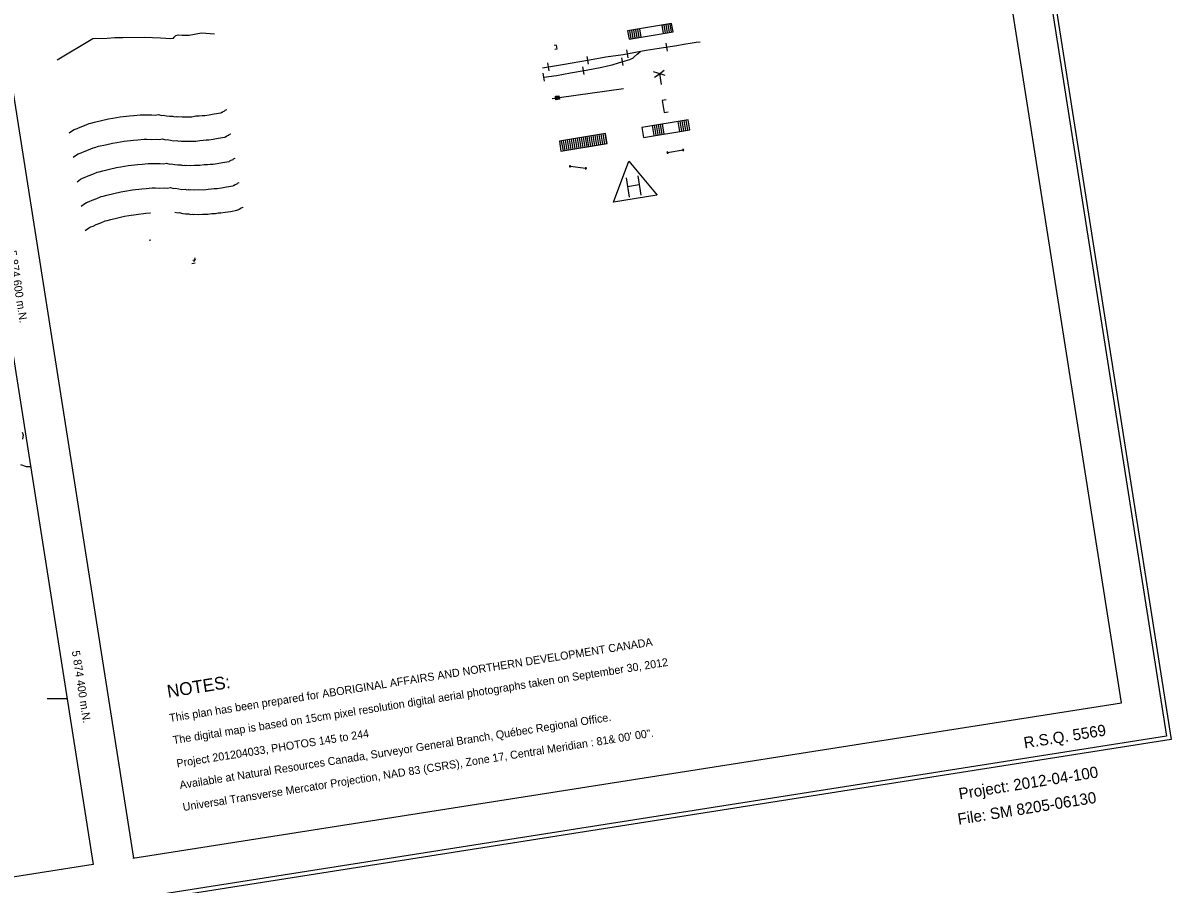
# Model space of a CAD drawing. Extents: x 643342 to 646936, y 5873857 to 5876103.
# Drawn here: x 646362 to 646936, y 5874308 to 5874738 of the extents above; entities that cross this region are included whole.
import ezdxf

# ---------------------------------------------------------------- set-up
doc = ezdxf.new("R2010")
doc.units = 0
for name, color, linetype in [('Niveau 1', 7, 'Continuous'), ('Niveau 15', 7, 'Continuous'), ('Niveau 2', 7, 'Continuous'), ('Niveau 22', 7, 'Continuous'), ('Niveau 23', 7, 'Continuous'), ('Niveau 25', 7, 'Continuous'), ('Niveau 26', 7, 'Continuous'), ('Niveau 3', 7, 'Continuous'), ('Niveau 37', 7, 'Continuous'), ('Niveau 4', 7, 'Continuous'), ('Niveau 60', 7, 'Continuous'), ('Niveau 61', 7, 'Continuous'), ('Niveau 63', 7, 'Continuous')]:
    doc.layers.add(name, color=color, linetype=linetype)

msp = doc.modelspace()

# ---------------------------------------------------------------- linework, layer by layer
at = {"layer": 'Niveau 1'}
for points in [[(646385.37, 5874682.76), (646387.08, 5874683.93), (646387.95, 5874684.53), (646389.32, 5874684.96), (646390.87, 5874685.69), (646393.12, 5874686.51), (646395.35, 5874687.55), (646396.3, 5874687.72), (646398.11, 5874688.22), (646401.57, 5874689.04), (646405.06, 5874689.83), (646407.15, 5874690.18), (646410.89, 5874690.8), (646415.58, 5874691.35), (646417.73, 5874691.5), (646420.8, 5874691.77), (646422.24, 5874691.78), (646424.63, 5874691.72), (646426.78, 5874691.87), (646428.5, 5874691.67), (646429.89, 5874691.91), (646431.64, 5874691.52), (646432.31, 5874691.64), (646434.07, 5874691.24), (646435.54, 5874691.06), (646437.23, 5874691.11), (646438.02, 5874690.78), (646438.94, 5874690.94), (646439.44, 5874690.79), (646440.12, 5874690.91), (646441.84, 5874690.74), (646443.98, 5874690.88), (646446.61, 5874690.87), (646448.7, 5874691.22), (646450.38, 5874691.25), (646451.79, 5874691.47), (646453.22, 5874691.49), (646455.32, 5874691.85), (646457.9, 5874692.26), (646461.16, 5874692.8), (646461.6, 5874693.1), (646462.05, 5874693.17), (646462.26, 5874693.46), (646463.14, 5874693.82), (646463.33, 5874694.08), (646464.24, 5874694.45), (646464.24, 5874694.45)], [(646387.37, 5874670.58), (646389.1, 5874671.77), (646389.96, 5874672.35), (646391.32, 5874672.8), (646392.89, 5874673.49), (646395.13, 5874674.34), (646397.35, 5874675.39), (646398.3, 5874675.53), (646400.13, 5874676.07), (646403.6, 5874676.86), (646407.08, 5874677.66), (646409.16, 5874678.01), (646412.9, 5874678.62), (646417.58, 5874679.16), (646419.75, 5874679.3), (646422.8, 5874679.59), (646424.25, 5874679.61), (646426.65, 5874679.56), (646428.79, 5874679.7), (646430.5, 5874679.5), (646431.91, 5874679.73), (646433.65, 5874679.35), (646434.35, 5874679.47), (646436.09, 5874679.08), (646437.56, 5874678.89), (646439.22, 5874678.92), (646440.01, 5874678.6), (646440.93, 5874678.76), (646441.46, 5874678.63), (646442.13, 5874678.73), (646443.84, 5874678.57), (646445.99, 5874678.7), (646448.63, 5874678.68), (646450.72, 5874679.04), (646452.39, 5874679.08), (646453.78, 5874679.3), (646455.23, 5874679.32), (646457.33, 5874679.66), (646459.9, 5874680.08), (646463.18, 5874680.64), (646463.61, 5874680.92), (646464.07, 5874680.99), (646464.25, 5874681.28), (646465.14, 5874681.65), (646465.37, 5874681.9), (646466.25, 5874682.29), (646466.25, 5874682.29)], [(646438.17, 5874643.17), (646439.69, 5874642.82), (646440.37, 5874642.95), (646442.12, 5874642.56), (646443.58, 5874642.37), (646445.27, 5874642.4), (646446.05, 5874642.07), (646446.98, 5874642.23), (646447.49, 5874642.09), (646448.16, 5874642.21), (646449.89, 5874642.04), (646452.02, 5874642.17), (646454.67, 5874642.18), (646456.75, 5874642.51), (646458.43, 5874642.53), (646459.83, 5874642.78), (646461.26, 5874642.8), (646463.37, 5874643.15), (646465.94, 5874643.56), (646469.21, 5874644.1), (646469.64, 5874644.4), (646470.1, 5874644.47), (646470.29, 5874644.76), (646471.18, 5874645.13), (646471.4, 5874645.38), (646472.3, 5874645.76), (646472.3, 5874645.76)], [(646393.4, 5874634.06), (646395.12, 5874635.24), (646396.01, 5874635.82), (646397.37, 5874636.27), (646398.93, 5874636.97), (646401.19, 5874637.82), (646403.4, 5874638.86), (646404.36, 5874639.01), (646406.16, 5874639.54), (646409.64, 5874640.35), (646413.12, 5874641.13), (646415.2, 5874641.48), (646418.95, 5874642.09), (646423.64, 5874642.65), (646425.79, 5874642.78), (646426.03, 5874642.81)]]:
    msp.add_lwpolyline(points, dxfattribs=at)
at = {"layer": 'Niveau 15'}
for p, q in [((646684.35, 5874672.94), (646692.19, 5874674.24)), ((646635.66, 5874666.09), (646643.51, 5874665.11))]:
    msp.add_line(p, q, dxfattribs=at)
for points in [[(646691.95, 5874673.94), (646692.48, 5874674.02), (646692.4, 5874674.55), (646691.87, 5874674.44)], [(646684.14, 5874672.64), (646684.66, 5874672.71), (646684.57, 5874673.24), (646684.06, 5874673.15)], [(646635.35, 5874665.85), (646635.87, 5874665.77), (646635.95, 5874666.32), (646635.44, 5874666.38)], [(646643.22, 5874664.86), (646643.74, 5874664.81), (646643.8, 5874665.34), (646643.29, 5874665.38)]]:
    msp.add_lwpolyline(points, close=True, dxfattribs=at)
at = {"layer": 'Niveau 2'}
for points in [[(646389.4, 5874658.41), (646391.12, 5874659.6), (646392, 5874660.18), (646393.36, 5874660.62), (646394.93, 5874661.35), (646397.18, 5874662.19), (646399.4, 5874663.21), (646400.33, 5874663.38), (646402.17, 5874663.9), (646405.63, 5874664.71), (646409.11, 5874665.5), (646411.21, 5874665.85), (646414.96, 5874666.47), (646419.65, 5874667.02), (646421.8, 5874667.17), (646424.87, 5874667.46), (646426.29, 5874667.46), (646428.71, 5874667.42), (646430.85, 5874667.55), (646432.56, 5874667.37), (646433.96, 5874667.6), (646435.71, 5874667.23), (646436.4, 5874667.33), (646438.15, 5874666.95), (646439.63, 5874666.76), (646441.29, 5874666.81), (646442.08, 5874666.48), (646443, 5874666.63), (646443.52, 5874666.51), (646444.2, 5874666.61), (646445.92, 5874666.45), (646448.06, 5874666.58), (646450.71, 5874666.58), (646452.79, 5874666.92), (646454.49, 5874666.95), (646455.89, 5874667.18), (646457.32, 5874667.2), (646459.42, 5874667.56), (646461.98, 5874667.98), (646465.26, 5874668.52), (646465.7, 5874668.81), (646466.15, 5874668.91), (646466.34, 5874669.17), (646467.26, 5874669.56), (646467.46, 5874669.81), (646468.36, 5874670.17), (646468.36, 5874670.17)], [(646391.43, 5874646.26), (646393.15, 5874647.43), (646394.02, 5874648.02), (646395.38, 5874648.45), (646396.96, 5874649.17), (646399.2, 5874650), (646401.41, 5874651.05), (646402.37, 5874651.2), (646404.18, 5874651.74), (646407.66, 5874652.54), (646411.14, 5874653.33), (646413.22, 5874653.68), (646416.97, 5874654.29), (646421.66, 5874654.84), (646423.81, 5874654.97), (646426.89, 5874655.27), (646428.33, 5874655.29), (646430.73, 5874655.25), (646432.87, 5874655.39), (646434.59, 5874655.21), (646435.98, 5874655.43), (646437.73, 5874655.06), (646438.42, 5874655.17), (646440.17, 5874654.79), (646441.64, 5874654.58), (646443.32, 5874654.61), (646444.11, 5874654.32), (646445.03, 5874654.48), (646445.54, 5874654.32), (646446.23, 5874654.44), (646447.94, 5874654.27), (646450.08, 5874654.42), (646452.72, 5874654.39), (646454.81, 5874654.74), (646456.49, 5874654.78), (646457.89, 5874655.01), (646459.34, 5874655.03), (646461.44, 5874655.38), (646464.01, 5874655.82), (646467.28, 5874656.35), (646467.73, 5874656.65), (646468.17, 5874656.73), (646468.37, 5874657), (646469.26, 5874657.38), (646469.46, 5874657.63), (646470.37, 5874658), (646470.37, 5874658)]]:
    msp.add_lwpolyline(points, dxfattribs=at)
at = {"layer": 'Niveau 22'}
for p, q in [((646677.68, 5874681.41), (646676.85, 5874686.41)), ((646678.67, 5874681.58), (646677.85, 5874686.57)), ((646679.65, 5874681.74), (646678.82, 5874686.74)), ((646680.65, 5874681.9), (646679.82, 5874686.89)), ((646681.63, 5874682.06), (646680.8, 5874687.06)), ((646682.62, 5874682.23), (646681.78, 5874687.21)), ((646690.51, 5874683.53), (646689.67, 5874688.53)), ((646691.49, 5874683.7), (646690.66, 5874688.68)), ((646692.47, 5874683.85), (646691.65, 5874688.86)), ((646693.46, 5874684.01), (646692.64, 5874689.01)), ((646694.45, 5874684.17), (646693.62, 5874689.17)), ((646634.25, 5874679.35), (646635.07, 5874674.39)), ((646635.23, 5874679.52), (646636.06, 5874674.55)), ((646636.23, 5874679.68), (646637.04, 5874674.72)), ((646637.21, 5874679.84), (646638.03, 5874674.87)), ((646638.2, 5874680), (646639.02, 5874675.04)), ((646639.18, 5874680.18), (646640.01, 5874675.21)), ((646640.16, 5874680.34), (646640.98, 5874675.37)), ((646641.15, 5874680.5), (646641.97, 5874675.54)), ((646642.14, 5874680.67), (646642.96, 5874675.7)), ((646643.12, 5874680.82), (646643.95, 5874675.85)), ((646644.11, 5874680.99), (646644.94, 5874676.02)), ((646645.1, 5874681.16), (646645.93, 5874676.17)), ((646646.08, 5874681.32), (646646.89, 5874676.35)), ((646647.06, 5874681.48), (646647.89, 5874676.52)), ((646648.05, 5874681.63), (646648.88, 5874676.66)), ((646649.03, 5874681.81), (646649.86, 5874676.83)), ((646650.02, 5874681.96), (646650.85, 5874677)), ((646651.02, 5874682.13), (646651.84, 5874677.15)), ((646651.99, 5874682.29), (646652.82, 5874677.33)), ((646652.98, 5874682.46), (646653.8, 5874677.47)), ((646631.28, 5874678.87), (646632.13, 5874673.89)), ((646632.26, 5874679.02), (646633.11, 5874674.06)), ((646633.27, 5874679.19), (646634.09, 5874674.21))]:
    msp.add_line(p, q, dxfattribs=at)
for points in [[(646672.38, 5874680.53), (646695.44, 5874684.35), (646694.6, 5874689.34), (646671.56, 5874685.5), (646672.38, 5874680.53)], [(646631.12, 5874673.72), (646654.18, 5874677.54), (646653.36, 5874682.53), (646630.31, 5874678.7), (646631.12, 5874673.72)]]:
    msp.add_lwpolyline(points, dxfattribs=at)
at = {"layer": 'Niveau 23'}
for p, q in [((646684.35, 5874723.57), (646683.7, 5874727.53)), ((646644.92, 5874717.06), (646644.27, 5874721.02)), ((646662.14, 5874716.39), (646661.5, 5874720.34)), ((646664.64, 5874720.31), (646663.99, 5874724.26)), ((646625.2, 5874713.8), (646624.56, 5874717.74)), ((646642.65, 5874711.9), (646642, 5874715.85)), ((646679.59, 5874711.85), (646682.72, 5874714.12)), ((646622.94, 5874708.62), (646622.28, 5874712.57)), ((646679.47, 5874712.6), (646677.38, 5874713.24)), ((646677.83, 5874710.58), (646679.59, 5874711.85)), ((646683.17, 5874711.44), (646679.47, 5874712.6)), ((646680.28, 5874712.37), (646681.16, 5874707.02)), ((646630.22, 5874700.44), (646662.34, 5874704.99))]:
    msp.add_line(p, q, dxfattribs=at)
for points in [[(646621.86, 5874715.26), (646631.86, 5874716.93), (646645.31, 5874719.25), (646653.47, 5874720.71), (646662.26, 5874721.98), (646673.69, 5874724.05), (646682.27, 5874725.48), (646688.99, 5874726.45), (646692.56, 5874727.17), (646696.69, 5874727.7), (646698.69, 5874728.03), (646700.72, 5874728.31)], [(646622.61, 5874710.59), (646628.89, 5874711.43), (646635.81, 5874712.79), (646643.67, 5874714.15), (646651.47, 5874715.61), (646654.41, 5874716.26), (646656.61, 5874716.83), (646659.86, 5874717.77), (646663.13, 5874718.77), (646665.56, 5874719.49), (646666.14, 5874719.74), (646666.96, 5874720.18), (646667.37, 5874720.45), (646667.74, 5874720.74), (646669.23, 5874722.04), (646670.68, 5874723.35)], [(646626.65, 5874699.93), (646628.44, 5874700.19), (646628.3, 5874701.09), (646630.08, 5874701.32), (646630.34, 5874699.55), (646628.57, 5874699.29), (646628.44, 5874700.19)], [(646628.55, 5874700.94), (646629.96, 5874701.18), (646630.02, 5874700.82), (646628.6, 5874700.57), (646628.66, 5874700.22), (646630.05, 5874700.37), (646630.09, 5874700.1), (646628.7, 5874699.87), (646628.76, 5874699.53), (646630.12, 5874699.72)], [(646683.7, 5874699.28), (646681.74, 5874698.95), (646682.74, 5874693.05), (646684.7, 5874693.36)]]:
    msp.add_lwpolyline(points, dxfattribs=at)
at = {"layer": 'Niveau 25'}
for p, q in [((646657.38, 5874648.13), (646665.03, 5874668.62)), ((646665.06, 5874668.66), (646679.09, 5874651.68)), ((646663.65, 5874660.25), (646665.21, 5874650.73)), ((646664.32, 5874656.04), (646670.15, 5874657)), ((646669.43, 5874661.28), (646671.01, 5874651.74)), ((646679.05, 5874651.67), (646657.4, 5874648.11))]:
    msp.add_line(p, q, dxfattribs=at)
at = {"layer": 'Niveau 26'}
for p, q in [((646682.46, 5874736.74), (646683.13, 5874732.65)), ((646683.44, 5874736.92), (646684.12, 5874732.82)), ((646684.43, 5874737.08), (646685.09, 5874732.97)), ((646685.42, 5874737.23), (646686.1, 5874733.13)), ((646665.42, 5874733.91), (646666.09, 5874729.82)), ((646666.4, 5874734.06), (646667.06, 5874729.97)), ((646667.37, 5874734.23), (646668.06, 5874730.14)), ((646668.35, 5874734.4), (646669.04, 5874730.32)), ((646669.35, 5874734.56), (646670.02, 5874730.47)), ((646670.34, 5874734.72), (646671.02, 5874730.64)), ((646681.46, 5874736.59), (646682.16, 5874732.48)), ((646628.65, 5874726.53), (646627.66, 5874726.37)), ((646628.65, 5874726.53), (646628.98, 5874724.54)), ((646628.98, 5874724.54), (646627.99, 5874724.38))]:
    msp.add_line(p, q, dxfattribs=at)
msp.add_lwpolyline([(646665.1, 5874729.66), (646687.08, 5874733.29), (646686.39, 5874737.4), (646664.41, 5874733.76), (646665.1, 5874729.66)], dxfattribs=at)
at = {"layer": 'Niveau 3'}
for p, q in [((646425.4, 5874629.19), (646426.19, 5874629.31)), ((646446.77, 5874617.54), (646448.35, 5874617.81)), ((646447.19, 5874619.23), (646448.74, 5874619.49)), ((646448.17, 5874620.32), (646447.72, 5874618.45))]:
    msp.add_line(p, q, dxfattribs=at)
at = {"layer": 'Niveau 37'}
msp.add_lwpolyline([(646379.33, 5874719.29), (646397.25, 5874729.9), (646404.43, 5874730.18), (646408.22, 5874730.35), (646412.29, 5874730.36), (646423.07, 5874730.56), (646431.02, 5874730.32), (646433.69, 5874730.06), (646435.87, 5874729.97), (646437.54, 5874730.03), (646437.92, 5874730.53), (646438.77, 5874731.38), (646439.88, 5874731.78), (646441.84, 5874731.64), (646445.43, 5874731.54), (646451.47, 5874732.77), (646458.03, 5874732.28)], dxfattribs=at)
at = {"layer": 'Niveau 4'}
for points in [[(646361.97, 5874533.24), (646362.43, 5874531.97), (646362.14, 5874529.82)], [(646361.17, 5874517.06), (646363.86, 5874516.09), (646366.14, 5874516.15)]]:
    msp.add_lwpolyline(points, dxfattribs=at)
at = {"layer": 'Niveau 60'}
msp.add_line((646384.41, 5874400), (646374.41, 5874400), dxfattribs=at)
for points in [[(643342.09, 5875579.85), (646664.86, 5876102.57), (646935.9, 5874379.74), (643613.15, 5873856.99), (643342.1, 5875579.83)], [(643342.09, 5875579.85), (646664.86, 5876102.57), (646935.9, 5874379.74), (643613.15, 5873856.99), (643342.1, 5875579.83)], [(643342.09, 5875579.85), (646664.86, 5876102.57), (646935.9, 5874379.74), (643613.15, 5873856.99), (643342.1, 5875579.83)], [(643344.38, 5875578.18), (646663.19, 5876100.29), (646933.6, 5874381.38), (643614.81, 5873859.28), (643344.38, 5875578.18)], [(643344.38, 5875578.18), (646663.19, 5876100.29), (646933.6, 5874381.38), (643614.81, 5873859.28), (643344.38, 5875578.18)], [(643344.38, 5875578.18), (646663.19, 5876100.29), (646933.6, 5874381.38), (643614.81, 5873859.28), (643344.38, 5875578.18)], [(646417.19, 5874320.42), (646911.1, 5874398.11), (646647.07, 5876077.14), (646153.42, 5875999.51), (646417.52, 5874320.47)]]:
    msp.add_lwpolyline(points, dxfattribs=at)
msp.add_lwpolyline([(643367.26, 5875561.52), (646133.22, 5875996.67), (646397.42, 5874317.29), (643631.46, 5873882.15)], close=True, dxfattribs=at)

# ---------------------------------------------------------------- texts
at = {"layer": 'Niveau 61'}
for s, p in [('5 874 600 m.N.', (646355.04, 5874623.75)), ('5 874 400 m.N.', (646386.72, 5874423.87))]:
    msp.add_text(s, height=3.9999, rotation=278.94049, dxfattribs=at).set_placement(p)
at = {"layer": 'Niveau 63'}
for s, height, rotation, p in [('This plan has been prepared for ABORIGINAL AFFAIRS AND NORTHERN DEVELOPMENT CANADA', 4, 8.99057, (646435.74, 5874388.49)), ('The digital map is based on 15cm pixel resolution digital aerial photographs taken on September 30, 2012', 3.99996, 8.99057, (646437.53, 5874377.45)), ('NOTES:', 6.4, 8.99057, (646434.82, 5874400.56)), ('Available at Natural Resources Canada, Surveyor General Branch, Québec Regional Office.', 4, 8.99057, (646440.88, 5874355.02)), ('R.S.Q. 5569', 5.6381, 9.03839, (646862.77, 5874375.28)), ('Project 201204033, PHOTOS 145 to 244', 3.9999, 8.93724, (646439.37, 5874365.81)), ('Universal Transverse Mercator Projection, NAD 83 (CSRS), Zone 17, Central Meridian : 81& 00\' 00".', 3.9999, 8.99138, (646442.47, 5874344.01)), ('Project: 2012-04-100', 5.6381, 9.03839, (646830.29, 5874349.82)), ('File: SM 8205-06130', 5.6381, 9.03839, (646829.76, 5874337.16))]:
    msp.add_text(s, height=height, rotation=rotation, dxfattribs=at).set_placement(p)

doc.saveas('drawing.dxf')
